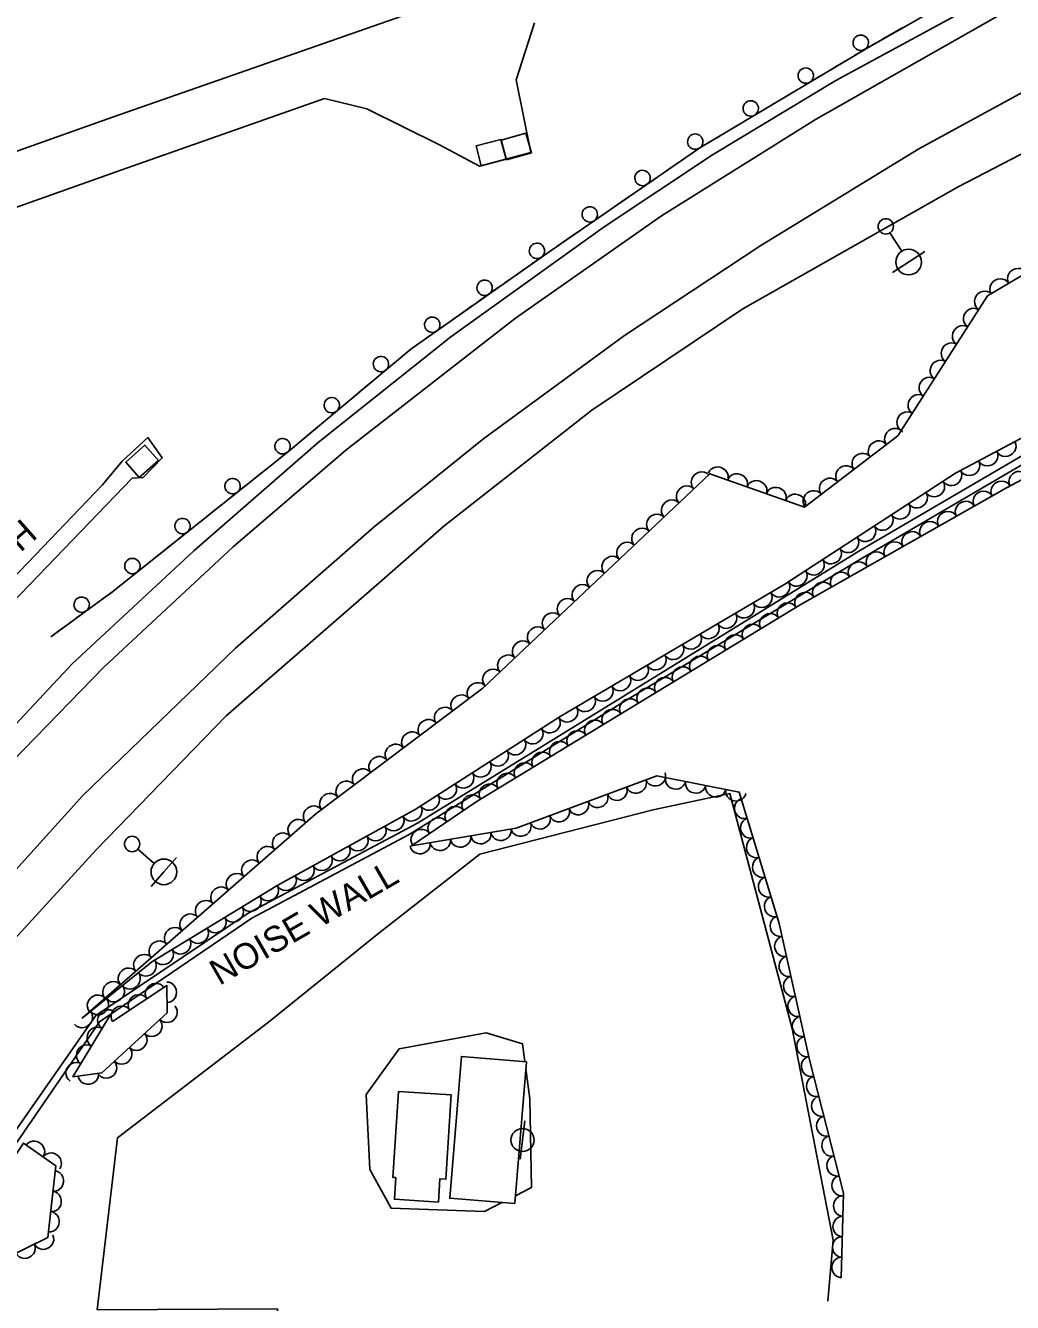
# Model space of a CAD drawing. Extents: x 1722896 to 1754269, y 648279 to 666297.
# Drawn here: x 1747342 to 1747534.5, y 652236.8 to 652485.8 of the extents above; entities that cross this region are included whole.
import ezdxf

# ---------------------------------------------------------------- set-up
doc = ezdxf.new("R2010")
doc.units = 0
for name, color, linetype in [('DESIGN - CENTERLINE - Proposed', 7, 'Continuous'), ('DESIGN - CENTERLINE - Proposed Text', 7, 'Continuous'), ('DESIGN - SCRATCH - User 1', 7, 'Continuous'), ('SURVEY - CENTERLINE - Preliminary Text', 7, 'Continuous'), ('SURVEY - CONTOURS - Intermediate with optional Text', 7, 'Continuous'), ('SURVEY - DRAINAGE - Natural Features', 7, 'Continuous'), ('SURVEY - DTM - Breaklines', 7, 'Continuous'), ('SURVEY - VEGETATION - Features with Text', 7, 'Continuous')]:
    doc.layers.add(name, color=color, linetype=linetype)

msp = doc.modelspace()

# ---------------------------------------------------------------- linework, layer by layer
at = {"layer": 'DESIGN - CENTERLINE - Proposed'}
msp.add_lwpolyline([(1747339.44, 652373.26), (1747362.75, 652397.49), (1747364.89, 652397.67), (1747368.62, 652401.46), (1747365.82, 652405.43), (1747360.79, 652400.83), (1747356.96, 652396.19), (1747324.77, 652362.71)], dxfattribs=at)
at = {"layer": 'DESIGN - CENTERLINE - Proposed Text'}
for points in [[(1747437.42, 652256.08), (1747439.68, 652283.74), (1747426.98, 652284.78), (1747424.72, 652257.12)], [(1747414.69, 652277.91), (1747413.62, 652261.17), (1747414.18, 652261.14), (1747413.91, 652256.93), (1747422.49, 652256.38), (1747422.77, 652260.9), (1747423.95, 652260.83), (1747425, 652277.25)]]:
    msp.add_lwpolyline(points, close=True, dxfattribs=at)
at = {"layer": 'DESIGN - SCRATCH - User 1'}
for points in [[(1747807.7, 652511.28), (1747755.45, 652505.91), (1747717.1, 652497.39), (1747683.73, 652489.26), (1747679.3, 652488.69), (1747643.94, 652455.93), (1747546.78, 652406.26), (1747505.16, 652381.92), (1747458.72, 652353.95), (1747416.81, 652328.01), (1747386.08, 652311.72), (1747356.36, 652291.53), (1747329.05, 652251.78)], [(1747336.33, 652265.04), (1747355.65, 652292.77), (1747385.38, 652312.73), (1747418.42, 652330.28), (1747475.29, 652365.3), (1747504.84, 652383.49), (1747548.21, 652408.83), (1747643.04, 652457.16), (1747679.06, 652489.96), (1747730.09, 652501.89), (1747754.92, 652507.35), (1747806.98, 652512.67)], [(1747532.81, 652496.56), (1747506.44, 652481.59), (1747473.51, 652461.94), (1747443.63, 652441.34), (1747417.11, 652422.66), (1747392.95, 652402.49), (1747359.02, 652375.45), (1747346.88, 652366.57)], [(1747513.11, 652485.38), (1747511.07, 652484.22)], [(1747511.07, 652484.22), (1747509.03, 652483.06)], [(1747507.64, 652482.27), (1747506.44, 652481.59), (1747503.67, 652479.94)], [(1747500.28, 652477.92), (1747498.26, 652476.71)], [(1747502.3, 652479.12), (1747500.28, 652477.92)], [(1747496.89, 652475.89), (1747492.94, 652473.53)], [(1747489.54, 652471.51), (1747487.53, 652470.31)], [(1747491.56, 652472.71), (1747489.54, 652471.51)], [(1747486.15, 652469.48), (1747482.2, 652467.13)], [(1747480.83, 652466.31), (1747478.81, 652465.1)], [(1747475.42, 652463.08), (1747473.51, 652461.94), (1747471.55, 652460.59)], [(1747478.81, 652465.1), (1747476.79, 652463.9)], [(1747468.3, 652458.35), (1747466.37, 652457.02)], [(1747470.24, 652459.68), (1747468.3, 652458.35)], [(1747465.05, 652456.11), (1747461.26, 652453.5)], [(1747458.01, 652451.26), (1747456.07, 652449.92)], [(1747459.94, 652452.59), (1747458.01, 652451.26)], [(1747454.76, 652449.01), (1747450.97, 652446.4)], [(1747447.72, 652444.16), (1747445.78, 652442.83)], [(1747449.65, 652445.49), (1747447.72, 652444.16)], [(1747444.47, 652441.92), (1747443.63, 652441.34), (1747440.7, 652439.28)], [(1747439.39, 652438.36), (1747437.47, 652437)], [(1747437.47, 652437), (1747435.55, 652435.65)], [(1747434.24, 652434.73), (1747430.48, 652432.08)], [(1747429.17, 652431.16), (1747427.25, 652429.8)], [(1747427.25, 652429.8), (1747425.33, 652428.45)], [(1747424.02, 652427.53), (1747420.26, 652424.88)], [(1747418.95, 652423.96), (1747417.11, 652422.66), (1747417.04, 652422.6)], [(1747417.04, 652422.6), (1747415.23, 652421.09)], [(1747414.01, 652420.07), (1747410.47, 652417.12)], [(1747409.25, 652416.09), (1747407.44, 652414.59)], [(1747407.44, 652414.59), (1747405.64, 652413.08)], [(1747404.41, 652412.06), (1747400.88, 652409.11)], [(1747397.84, 652406.58), (1747396.04, 652405.07)], [(1747399.65, 652408.08), (1747397.84, 652406.58)], [(1747394.81, 652404.05), (1747392.95, 652402.49), (1747391.25, 652401.14)], [(1747388.16, 652398.68), (1747386.32, 652397.21)], [(1747390, 652400.14), (1747388.16, 652398.68)], [(1747385.07, 652396.21), (1747381.47, 652393.35)], [(1747378.38, 652390.89), (1747376.55, 652389.42)], [(1747380.22, 652392.35), (1747378.38, 652390.89)], [(1747375.29, 652388.43), (1747371.7, 652385.56)], [(1747370.45, 652384.56), (1747368.61, 652383.1)], [(1747368.61, 652383.1), (1747366.77, 652381.63)], [(1747365.52, 652380.64), (1747361.92, 652377.77)], [(1747360.67, 652376.77), (1747359.02, 652375.45), (1747358.83, 652375.32)], [(1747358.83, 652375.32), (1747356.93, 652373.93)], [(1747355.64, 652372.98), (1747351.93, 652370.27)], [(1747350.64, 652369.32), (1747348.74, 652367.93)], [(1747348.74, 652367.93), (1747346.88, 652366.57)]]:
    msp.add_lwpolyline(points, dxfattribs=at)
for centre, start, end in [((1747504.9, 652482.42), 54.0882, 54.0783), ((1747494.16, 652476.01), 54.0882, 54.0783), ((1747483.43, 652469.61), 54.0882, 54.0783), ((1747472.61, 652463.14), 57.8407, 57.8309), ((1747462.32, 652456.05), 57.8407, 57.8309), ((1747452.03, 652448.95), 57.8407, 57.8309), ((1747441.73, 652441.84), 58.4262, 58.4164), ((1747431.52, 652434.64), 58.4262, 58.4164), ((1747421.3, 652427.44), 58.4262, 58.4164), ((1747411.3, 652419.76), 63.112, 63.1022), ((1747401.7, 652411.75), 63.112, 63.1022), ((1747392.1, 652403.74), 63.112, 63.1022), ((1747382.36, 652395.97), 61.8079, 61.7981), ((1747372.58, 652388.18), 61.8079, 61.7981), ((1747362.8, 652380.39), 61.8079, 61.7981), ((1747352.91, 652372.85), 59.4578, 59.448)]:
    msp.add_arc(centre, 1.5, start, end, dxfattribs=at)
at = {"layer": 'SURVEY - CENTERLINE - Preliminary Text'}
for points in [[(1747782.77, 652579.75), (1747707.77, 652564.48), (1747627.54, 652547.2), (1747559.4, 652531.01), (1747512.43, 652518.95), (1747466.82, 652505.51), (1747417.99, 652488.52), (1747358.9, 652467.94), (1747308.42, 652449.94), (1747253.84, 652430.81), (1747205.22, 652414.25), (1747159.46, 652398.47), (1747156.26, 652397.35)], [(1747330.42, 652333.2), (1747357.22, 652360.64), (1747382.45, 652384.1), (1747404.41, 652402.95), (1747437.56, 652428.72), (1747466.05, 652448.67), (1747496.05, 652467.43), (1747533.54, 652488.7), (1747566.15, 652504.12), (1747603.16, 652519.74), (1747637.06, 652531.14), (1747671.09, 652540.59), (1747785.8, 652567.47)], [(1747788.62, 652554.66), (1747743.54, 652543.41), (1747689.58, 652529.57), (1747667.63, 652523.99), (1747634.41, 652514.91), (1747604.11, 652503.79), (1747573.4, 652490.92), (1747544.37, 652477.05), (1747516.25, 652461.75), (1747485.39, 652442.9), (1747458.79, 652425.37), (1747431.35, 652405.27), (1747409.99, 652388.06), (1747382.93, 652364.37), (1747353.14, 652335.63), (1747322.68, 652302.01)], [(1747791.71, 652544.58), (1747755.08, 652535.6), (1747708.67, 652523.68), (1747658.33, 652510.64), (1747627.58, 652501.21), (1747593.11, 652488.28), (1747558.61, 652472.35), (1747523.87, 652454.32), (1747481.88, 652430.55), (1747452.4, 652410.77), (1747423.55, 652388.18), (1747410.96, 652377.13), (1747381.13, 652351.19), (1747355.77, 652325.04), (1747333.46, 652300.72), (1747304.38, 652264.58), (1747274.71, 652224.68), (1747247.94, 652184.62), (1747237.17, 652168.23), (1747227.69, 652151.33), (1747197.14, 652095.49), (1747176.22, 652053.2), (1747149.18, 651988.07)], [(1747331.63, 652340.61), (1747351.05, 652361.3), (1747374.8, 652383.37), (1747399.04, 652404.45), (1747424.92, 652425.06), (1747454.83, 652446.51), (1747476, 652460.55), (1747500, 652475.07), (1747533.39, 652493.2)], [(1747441.25, 652486.28), (1747437.67, 652475.22), (1747440.54, 652461.04), (1747430.54, 652458.36), (1747422.69, 652462.53), (1747408.51, 652469.54), (1747400.26, 652471.55), (1747361.66, 652457.95), (1747313.09, 652440.74)], [(1747422.31, 652216.37), (1747391.26, 652218.38), (1747391.09, 652235.53), (1747355.96, 652235.39), (1747359.93, 652268.92), (1747389.34, 652291.47), (1747410.87, 652308.8), (1747430.57, 652324.21), (1747464.4, 652332.84), (1747479.37, 652336.06), (1747491.48, 652290.19), (1747499.5, 652248.96), (1747498.49, 652237.08)], [(1747408.39, 652277.33), (1747414.83, 652286.24), (1747431.82, 652289.39), (1747438.93, 652287.22), (1747439.39, 652283.76)], [(1747439.57, 652282.35), (1747440.34, 652276.48), (1747440.66, 652259.2), (1747437.54, 652257.62)], [(1747434.9, 652256.28), (1747431.48, 652254.55), (1747413.28, 652255.2), (1747409.15, 652262.73), (1747408.39, 652277.33)]]:
    msp.add_lwpolyline(points, dxfattribs=at)
at = {"layer": 'SURVEY - DRAINAGE - Natural Features'}
for p, q in [((1747432.77, 652461.01), (1747432.77, 652461.01)), ((1747437.69, 652462.19), (1747437.69, 652462.19)), ((1747364.7, 652400.82), (1747364.7, 652400.82))]:
    msp.add_line(p, q, dxfattribs=at)
for points in [[(1747430.85, 652458.44), (1747429.85, 652462.31), (1747434.69, 652463.57), (1747435.69, 652459.7), (1747430.85, 652458.44)], [(1747435.81, 652459.59), (1747434.74, 652463.45), (1747439.56, 652464.78), (1747440.63, 652460.93), (1747435.81, 652459.59)], [(1747364.15, 652397.67), (1747361.5, 652400.66), (1747365.24, 652403.98), (1747367.89, 652400.98), (1747364.15, 652397.67)]]:
    msp.add_lwpolyline(points, dxfattribs=at)
at = {"layer": 'SURVEY - DTM - Breaklines'}
for p, q in [((1747510.58, 652445.34), (1747512.88, 652441.77)), ((1747514.23, 652439.66), (1747517.38, 652441.69)), ((1747514.23, 652439.66), (1747511.07, 652437.64)), ((1747363.88, 652325.2), (1747367.07, 652322.4)), ((1747368.95, 652320.76), (1747371.42, 652323.58)), ((1747368.95, 652320.76), (1747366.48, 652317.93)), ((1747438.91, 652268.47), (1747439.36, 652272.2)), ((1747438.91, 652268.47), (1747438.46, 652264.75))]:
    msp.add_line(p, q, dxfattribs=at)
for centre, radius in [((1747509.77, 652446.61), 1.5), ((1747514.23, 652439.66), 2.5), ((1747362.75, 652326.19), 1.5), ((1747368.95, 652320.76), 2.5), ((1747438.91, 652268.47), 2.25)]:
    msp.add_circle(centre, radius, dxfattribs=at)
at = {"layer": 'SURVEY - VEGETATION - Features with Text'}
for points in [[(1747640.96, 652459.08), (1747605.1, 652440.97), (1747566.51, 652421.35), (1747523.39, 652398.47), (1747490.1, 652376.84), (1747446.27, 652351.03), (1747417.97, 652332.94), (1747391.19, 652318.14), (1747366.61, 652303.22), (1747353.02, 652292.23), (1747398.56, 652332.08), (1747431.15, 652356.55), (1747475.42, 652398.39), (1747493.91, 652391.88), (1747512.12, 652405.79), (1747529.64, 652433.06), (1747565.82, 652454.45), (1747599.46, 652457.76), (1747605.23, 652471.66), (1747638.17, 652480.21)], [(1747501.08, 652241.62), (1747501.52, 652258.1), (1747494.86, 652284.11), (1747488.98, 652310.7), (1747481.18, 652336.31), (1747465.11, 652339.47), (1747437.69, 652329.25), (1747417.23, 652325.86), (1747429.88, 652334.42), (1747493.1, 652372.85), (1747533.32, 652395.64), (1747574.51, 652417.47), (1747627.95, 652443.97), (1747647.97, 652453.57), (1747678.61, 652457.92), (1747691.89, 652448.39), (1747696.01, 652444.78), (1747693.04, 652436.98), (1747691.78, 652415.59), (1747719.65, 652415.66)], [(1747358.94, 652291.58), (1747369.53, 652298.59), (1747369.62, 652293.29), (1747356.86, 652281.57), (1747351.22, 652280.81), (1747358.46, 652292.79)], [(1747380.28, 652198.75), (1747394.12, 652197.87), (1747398.87, 652189.81), (1747373.92, 652190.28), (1747333.96, 652191.03), (1747313.64, 652195.75), (1747309.15, 652218.98), (1747327.47, 652246.72), (1747341.55, 652267.87), (1747347.84, 652263.45), (1747346.29, 652249.45), (1747334.2, 652243.52), (1747345.87, 652220.19), (1747358.23, 652217.82), (1747371.12, 652203.05), (1747384.25, 652197.26)]]:
    msp.add_lwpolyline(points, dxfattribs=at)
for centre, major_axis in [((1747535.49, 652436.52), (1.72, 1.02)), ((1747532.05, 652434.48), (1.72, 1.02)), ((1747528.99, 652432.04), (1.08, 1.68)), ((1747526.83, 652428.68), (1.08, 1.68)), ((1747524.67, 652425.31), (1.08, 1.68)), ((1747522.5, 652421.95), (1.08, 1.68)), ((1747520.34, 652418.58), (1.08, 1.68)), ((1747518.18, 652415.22), (1.08, 1.68)), ((1747516.02, 652411.85), (1.08, 1.68)), ((1747513.85, 652408.49), (1.08, 1.68)), ((1747511.49, 652405.31), (1.59, 1.21)), ((1747508.31, 652402.88), (1.59, 1.21)), ((1747533.2, 652403.68), (-1.77, -0.94)), ((1747505.13, 652400.45), (1.59, 1.21)), ((1747526.13, 652399.93), (-1.77, -0.94)), ((1747529.67, 652401.81), (-1.77, -0.94)), ((1747473.77, 652396.83), (1.45, 1.37)), ((1747477.05, 652397.82), (1.89, -0.66)), ((1747480.82, 652396.49), (1.89, -0.66)), ((1747501.95, 652398.02), (1.59, 1.21)), ((1747522.64, 652397.99), (-1.68, -1.09)), ((1747535.78, 652396.94), (1.77, 0.94)), ((1747470.86, 652394.08), (1.45, 1.37)), ((1747484.59, 652395.16), (1.89, -0.66)), ((1747488.37, 652393.83), (1.89, -0.66)), ((1747498.77, 652395.6), (1.59, 1.21)), ((1747519.29, 652395.81), (-1.68, -1.09)), ((1747532.26, 652395.04), (1.74, 0.99)), ((1747467.95, 652391.34), (1.45, 1.37)), ((1747492.14, 652392.5), (1.89, -0.66)), ((1747495.6, 652393.17), (1.59, 1.21)), ((1747515.93, 652393.63), (-1.68, -1.09)), ((1747525.3, 652391.1), (1.74, 0.99)), ((1747528.78, 652393.07), (1.74, 0.99)), ((1747512.58, 652391.45), (-1.68, -1.09)), ((1747521.82, 652389.12), (1.74, 0.99)), ((1747465.05, 652388.59), (1.45, 1.37)), ((1747509.23, 652389.27), (-1.68, -1.09)), ((1747518.34, 652387.15), (1.74, 0.99)), ((1747462.14, 652385.84), (1.45, 1.37)), ((1747502.52, 652384.91), (-1.68, -1.09)), ((1747505.87, 652387.09), (-1.68, -1.09)), ((1747514.86, 652385.18), (1.74, 0.99)), ((1747459.23, 652383.09), (1.45, 1.37)), ((1747499.16, 652382.73), (-1.68, -1.09)), ((1747507.9, 652381.24), (1.74, 0.99)), ((1747511.38, 652383.21), (1.74, 0.99)), ((1747456.33, 652380.35), (1.45, 1.37)), ((1747495.81, 652380.55), (-1.68, -1.09)), ((1747504.42, 652379.27), (1.74, 0.99)), ((1747453.42, 652377.6), (1.45, 1.37)), ((1747492.46, 652378.37), (-1.68, -1.09)), ((1747500.94, 652377.29), (1.74, 0.99)), ((1747450.51, 652374.85), (1.45, 1.37)), ((1747489.07, 652376.24), (-1.72, -1.02)), ((1747497.46, 652375.32), (1.74, 0.99)), ((1747447.61, 652372.1), (1.45, 1.37)), ((1747485.63, 652374.21), (-1.72, -1.02)), ((1747490.54, 652371.3), (1.71, 1.04)), ((1747493.98, 652373.35), (1.74, 0.99)), ((1747444.7, 652369.35), (1.45, 1.37)), ((1747478.73, 652370.15), (-1.72, -1.02)), ((1747482.18, 652372.18), (-1.72, -1.02)), ((1747487.13, 652369.22), (1.71, 1.04)), ((1747441.79, 652366.61), (1.45, 1.37)), ((1747475.29, 652368.12), (-1.72, -1.02)), ((1747483.71, 652367.14), (1.71, 1.04)), ((1747438.88, 652363.86), (1.45, 1.37)), ((1747471.84, 652366.09), (-1.72, -1.02)), ((1747480.29, 652365.07), (1.71, 1.04)), ((1747468.39, 652364.06), (-1.72, -1.02)), ((1747476.87, 652362.99), (1.71, 1.04)), ((1747435.98, 652361.11), (1.45, 1.37)), ((1747461.5, 652360), (-1.72, -1.02)), ((1747464.95, 652362.03), (-1.72, -1.02)), ((1747470.04, 652358.83), (1.71, 1.04)), ((1747473.45, 652360.91), (1.71, 1.04)), ((1747433.07, 652358.36), (1.45, 1.37)), ((1747458.05, 652357.97), (-1.72, -1.02)), ((1747466.62, 652356.76), (1.71, 1.04)), ((1747430.06, 652355.73), (1.6, 1.2)), ((1747454.61, 652355.94), (-1.72, -1.02)), ((1747463.2, 652354.68), (1.71, 1.04)), ((1747426.87, 652353.33), (1.6, 1.2)), ((1747451.16, 652353.91), (-1.72, -1.02)), ((1747459.78, 652352.6), (1.71, 1.04)), ((1747423.67, 652350.93), (1.6, 1.2)), ((1747447.72, 652351.88), (-1.72, -1.02)), ((1747456.36, 652350.52), (1.71, 1.04)), ((1747420.47, 652348.53), (1.6, 1.2)), ((1747440.94, 652347.62), (-1.69, -1.08)), ((1747444.31, 652349.78), (-1.69, -1.08)), ((1747449.53, 652346.37), (1.71, 1.04)), ((1747452.95, 652348.44), (1.71, 1.04)), ((1747417.27, 652346.13), (1.6, 1.2)), ((1747437.57, 652345.47), (-1.69, -1.08)), ((1747446.11, 652344.29), (1.71, 1.04)), ((1747410.87, 652341.32), (1.6, 1.2)), ((1747414.07, 652343.73), (1.6, 1.2)), ((1747434.2, 652343.31), (-1.69, -1.08)), ((1747442.69, 652342.21), (1.71, 1.04)), ((1747407.67, 652338.92), (1.6, 1.2)), ((1747430.83, 652341.16), (-1.69, -1.08)), ((1747439.27, 652340.13), (1.71, 1.04)), ((1747404.47, 652336.52), (1.6, 1.2)), ((1747427.46, 652339), (-1.69, -1.08)), ((1747435.86, 652338.06), (1.71, 1.04)), ((1747461.1, 652337.98), (-1.87, -0.7)), ((1747464.85, 652339.38), (-1.87, -0.7)), ((1747468.76, 652338.76), (-1.96, 0.39)), ((1747401.28, 652334.12), (1.6, 1.2)), ((1747424.09, 652336.85), (-1.69, -1.08)), ((1747429.05, 652333.86), (1.66, 1.12)), ((1747432.44, 652335.98), (1.71, 1.04)), ((1747457.35, 652336.58), (-1.87, -0.7)), ((1747472.68, 652337.98), (-1.96, 0.39)), ((1747476.61, 652337.21), (-1.96, 0.39)), ((1747480.53, 652336.44), (-1.96, 0.39)), ((1747398.11, 652331.68), (1.51, 1.32)), ((1747417.33, 652332.58), (-1.75, -0.97)), ((1747420.72, 652334.69), (-1.69, -1.08)), ((1747425.73, 652331.62), (1.66, 1.12)), ((1747449.85, 652333.78), (-1.87, -0.7)), ((1747453.6, 652335.18), (-1.87, -0.7)), ((1747482.15, 652333.12), (-0.58, 1.91)), ((1747395.1, 652329.05), (1.51, 1.32)), ((1747413.83, 652330.65), (-1.75, -0.97)), ((1747422.42, 652329.38), (1.66, 1.12)), ((1747442.36, 652330.99), (-1.87, -0.7)), ((1747446.11, 652332.39), (-1.87, -0.7)), ((1747483.32, 652329.29), (-0.58, 1.91)), ((1747392.08, 652326.41), (1.51, 1.32)), ((1747410.33, 652328.71), (-1.75, -0.97)), ((1747419.11, 652327.13), (1.66, 1.12)), ((1747434.71, 652328.75), (-1.97, -0.33)), ((1747438.61, 652329.59), (-1.87, -0.7)), ((1747406.82, 652326.78), (-1.75, -0.97)), ((1747418.93, 652326.14), (-1.97, -0.33)), ((1747422.87, 652326.79), (-1.97, -0.33)), ((1747426.82, 652327.45), (-1.97, -0.33)), ((1747430.77, 652328.1), (-1.97, -0.33)), ((1747484.48, 652325.47), (-0.58, 1.91)), ((1747389.07, 652323.78), (1.51, 1.32)), ((1747399.82, 652322.91), (-1.75, -0.97)), ((1747403.32, 652324.84), (-1.75, -0.97)), ((1747485.65, 652321.64), (-0.58, 1.91)), ((1747386.06, 652321.15), (1.51, 1.32)), ((1747396.32, 652320.97), (-1.75, -0.97)), ((1747383.05, 652318.51), (1.51, 1.32)), ((1747392.82, 652319.04), (-1.75, -0.97)), ((1747486.81, 652317.81), (-0.58, 1.91)), ((1747380.04, 652315.88), (1.51, 1.32)), ((1747389.36, 652317.03), (-1.71, -1.04)), ((1747377.03, 652313.24), (1.51, 1.32)), ((1747382.52, 652312.88), (-1.71, -1.04)), ((1747385.94, 652314.95), (-1.71, -1.04)), ((1747487.98, 652313.99), (-0.58, 1.91)), ((1747374.02, 652310.61), (1.51, 1.32)), ((1747379.1, 652310.8), (-1.71, -1.04)), ((1747489.1, 652310.15), (-0.43, 1.95)), ((1747371.01, 652307.97), (1.51, 1.32)), ((1747375.68, 652308.73), (-1.71, -1.04)), ((1747368, 652305.34), (1.51, 1.32)), ((1747372.26, 652306.65), (-1.71, -1.04)), ((1747489.97, 652306.24), (-0.43, 1.95)), ((1747364.99, 652302.71), (1.51, 1.32)), ((1747368.85, 652304.58), (-1.71, -1.04)), ((1747490.83, 652302.34), (-0.43, 1.95)), ((1747361.98, 652300.07), (1.51, 1.32)), ((1747365.53, 652302.35), (-1.55, -1.26)), ((1747358.97, 652297.44), (1.51, 1.32)), ((1747362.42, 652299.83), (-1.55, -1.26)), ((1747367.28, 652297.1), (1.67, 1.1)), ((1747369.55, 652297.28), (0.03, -2)), ((1747491.69, 652298.43), (-0.43, 1.95)), ((1747355.96, 652294.8), (1.51, 1.32)), ((1747359.31, 652297.32), (-1.55, -1.26)), ((1747363.95, 652294.89), (1.67, 1.1)), ((1747492.56, 652294.53), (-0.43, 1.95)), ((1747356.2, 652294.8), (-1.55, -1.26)), ((1747357.93, 652291.92), (1.03, 1.71)), ((1747360.61, 652292.68), (1.67, 1.1)), ((1747369.62, 652293.29), (-1.47, -1.35)), ((1747353.09, 652292.29), (-1.55, -1.26)), ((1747366.67, 652290.58), (-1.47, -1.35)), ((1747493.42, 652290.62), (-0.43, 1.95)), ((1747355.86, 652288.5), (1.03, 1.71)), ((1747363.72, 652287.87), (-1.47, -1.35)), ((1747353.8, 652285.07), (1.03, 1.71)), ((1747360.78, 652285.17), (-1.47, -1.35)), ((1747494.29, 652286.71), (-0.43, 1.95)), ((1747351.73, 652281.65), (1.03, 1.71)), ((1747357.83, 652282.46), (-1.47, -1.35)), ((1747495.19, 652282.82), (-0.5, 1.94)), ((1747354.2, 652281.21), (-1.98, -0.27)), ((1747496.18, 652278.94), (-0.5, 1.94)), ((1747497.18, 652275.07), (-0.5, 1.94)), ((1747498.17, 652271.19), (-0.5, 1.94)), ((1747499.16, 652267.32), (-0.5, 1.94)), ((1747343.74, 652266.33), (1.64, -1.15)), ((1747347.01, 652264.03), (1.64, -1.15)), ((1747500.15, 652263.44), (-0.5, 1.94)), ((1747347.51, 652260.48), (-0.22, -1.99)), ((1747501.14, 652259.57), (-0.5, 1.94)), ((1747347.07, 652256.5), (-0.22, -1.99)), ((1747501.45, 652255.62), (0.05, 2)), ((1747346.63, 652252.53), (-0.22, -1.99)), ((1747501.35, 652251.62), (0.05, 2)), ((1747345.48, 652249.05), (-1.8, -0.88)), ((1747501.24, 652247.62), (0.05, 2)), ((1747341.89, 652247.29), (-1.8, -0.88)), ((1747501.13, 652243.62), (0.05, 2))]:
    msp.add_ellipse(centre, major_axis=major_axis, ratio=0.940188, start_param=0, end_param=3.141593, dxfattribs=at)

# ---------------------------------------------------------------- texts
at = {"layer": 'DESIGN - SCRATCH - User 1'}
msp.add_text('NOISE WALL', height=5, rotation=29.9531, dxfattribs=at).set_placement((1747379.78, 652298.51))
at = {"layer": 'SURVEY - CONTOURS - Intermediate with optional Text'}
msp.add_text('CONC. DITCH', height=5, rotation=41.5879, dxfattribs=at).set_placement((1747311.8, 652357.04))

doc.saveas('drawing.dxf')
